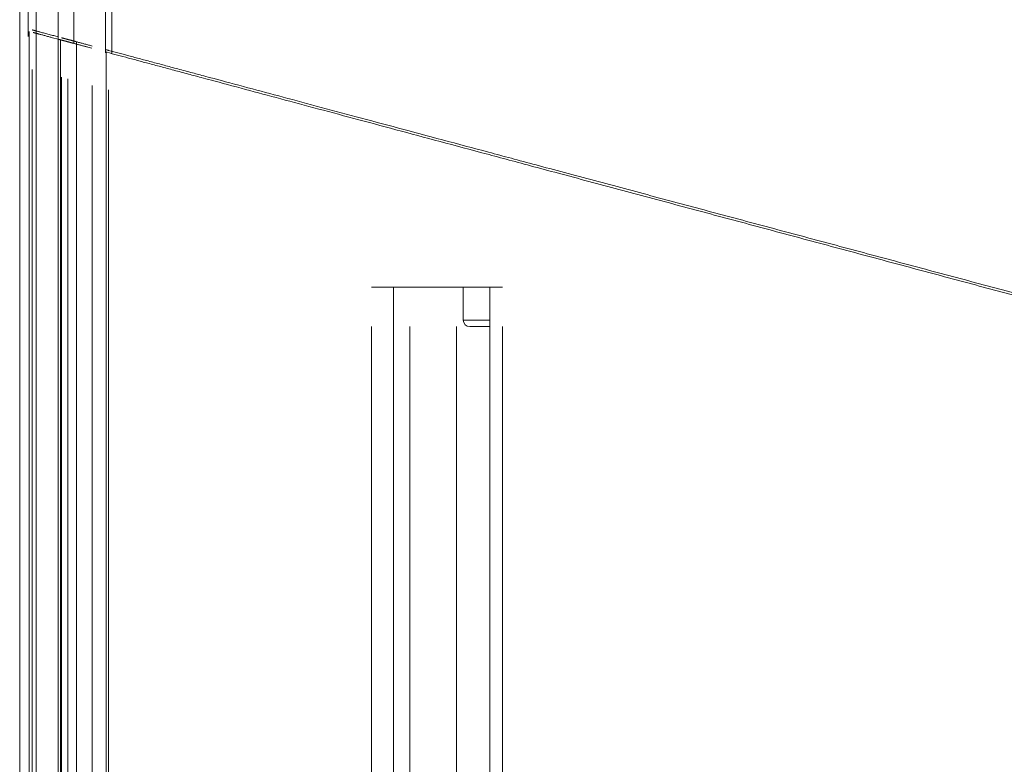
# Model space of a CAD drawing. Header units: millimetres. Extents: x 25069 to 61396, y 8621 to 21558.
# Tile 433 of 656: x 49957 to 50032, y 15802 to 15858. Entities that reach past the tile are written whole.
import ezdxf

# ---------------------------------------------------------------- set-up
doc = ezdxf.new("R2010")
doc.units = ezdxf.units.MM
doc.layers.add('10', color=7, linetype='Continuous')

msp = doc.modelspace()

# ---------------------------------------------------------------- linework, layer by layer
at = {"layer": '10', "color": 7, "linetype": 'Continuous', "lineweight": 15}
for p, q in [((49963.786, 15855.668), (49963.786, 15956.502)), ((49956.786, 15950.893), (49956.786, 15857.541)), ((49957.423, 15950.893), (49957.423, 15856.971)), ((49958.032, 15950.893), (49958.032, 15857.21)), ((49959.714, 15950.893), (49959.714, 15856.358)), ((49960.901, 15950.893), (49960.901, 15856.441)), ((49963.302, 15950.893), (49963.302, 15855.733)), ((49956.786, 15857.721), (49956.786, 15764.893)), ((49958.032, 15857.386), (49958.032, 15764.893)), ((49957.495, 15857.353), (49957.495, 15764.893)), ((49959.714, 15856.759), (49959.293, 15856.872)), ((49959.719, 15856.758), (49959.719, 15767.895)), ((49959.881, 15856.714), (49959.881, 15764.893)), ((49961.102, 15764.893), (49961.102, 15856.564)), ((49962.286, 15856.07), (49961.981, 15856.152)), ((49963.364, 15855.781), (49963.364, 15764.893)), ((49956.79, 15764.893), (49956.79, 15854.718)), ((49957.514, 15854.525), (49957.514, 15764.893)), ((49957.744, 15764.893), (49957.744, 15854.462)), ((49959.964, 15853.868), (49959.964, 15764.893)), ((49960.441, 15764.893), (49960.441, 15853.74)), ((49962.311, 15853.24), (49962.311, 15767.893)), ((49963.541, 15852.91), (49963.541, 15764.893)), ((49983.542, 15837.893), (49993.519, 15837.893)), ((49985.234, 15764.893), (49985.234, 15837.893)), ((49990.536, 15837.893), (49990.536, 15835.393)), ((49992.559, 15837.893), (49992.559, 15764.893)), ((49992.559, 15835.393), (49990.536, 15835.393)), ((49983.542, 15764.893), (49983.542, 15834.892)), ((49986.48, 15834.892), (49986.48, 15767.894)), ((49990.01, 15758.893), (49990.01, 15834.893)), ((49992.559, 15834.893), (49991.036, 15834.893)), ((49993.519, 15834.892), (49993.519, 15764.893))]:
    msp.add_line(p, q, dxfattribs=at)
msp.add_arc((49991.036, 15835.393), 0.5, 180, 270, dxfattribs=at)
for points, weights in [([(49957.744, 15857.464), (49957.906, 15857.42), (49958.689, 15857.21), (49959.719, 15856.935)], [1, 0.840551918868, 0.840551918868, 1]), ([(49959.293, 15856.872), (49958.525, 15857.078), (49957.939, 15857.235), (49957.814, 15857.269)], [1, 0.841780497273, 0.841780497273, 1]), ([(49959.772, 15856.744), (49960.018, 15856.678), (49960.279, 15856.608), (49960.555, 15856.534)], [1, 0.999898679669, 0.999898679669, 1]), ([(49959.964, 15856.869), (49960.118, 15856.828), (49960.276, 15856.785), (49960.441, 15856.741)], [1, 0.999962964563, 0.999962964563, 1]), ([(49960.441, 15856.741), (49960.712, 15856.668), (49961.424, 15856.478), (49962.311, 15856.24)], [1, 0.87520431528, 0.87520431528, 1]), ([(49961.981, 15856.152), (49961.308, 15856.332), (49960.764, 15856.478), (49960.555, 15856.534)], [1, 0.872880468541, 0.872880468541, 1]), ([(49963.364, 15855.958), (49963.365, 15855.958), (49963.425, 15855.941), (49963.541, 15855.91)], [0.948415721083, 0.950953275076, 0.968148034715, 1]), ([(49963.541, 15855.91), (49976.272, 15852.499), (50002.299, 15845.525), (50033.286, 15837.222)], [1, 0.893263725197, 0.893263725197, 1]), ([(49963.432, 15855.763), (49963.346, 15855.786), (49963.301, 15855.798), (49963.302, 15855.798)], [1, 0.965398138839, 0.945583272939, 0.940555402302]), ([(49963.432, 15855.763), (49976.108, 15852.366), (50002.194, 15845.377), (50033.286, 15837.046)], [1, 0.892635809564, 0.892635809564, 1])]:
    msp.add_rational_spline(points, weights, degree=3, dxfattribs=at)

doc.saveas('drawing.dxf')
